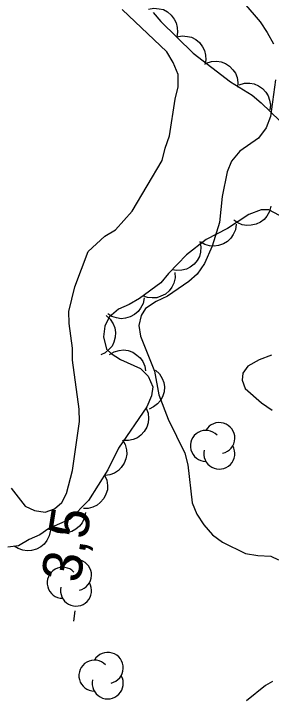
# Model space of a CAD drawing. Extents: x 282461 to 284471, y 5554090 to 5557646.
# Drawn here: x 283307.8 to 283327.3, y 5556812.5 to 5556864.7 of the extents above; entities that cross this region are included whole.
import ezdxf

# ---------------------------------------------------------------- set-up
doc = ezdxf.new("R2010")
doc.units = 0
for name, color, linetype in [('Niveau 2', 7, 'Continuous'), ('Niveau 3', 7, 'Continuous'), ('Niveau 44', 7, 'Continuous')]:
    doc.layers.add(name, color=color, linetype=linetype)

msp = doc.modelspace()

# ---------------------------------------------------------------- linework, layer by layer
at = {"layer": 'Niveau 2'}
for points in [[(283325.26, 5556865.49), (283326.5, 5556864.05), (283327.04, 5556863.25), (283327.51, 5556862.38)], [(283307.61, 5556828.61), (283308.67, 5556827.23), (283309.38, 5556826.89), (283310.19, 5556826.78), (283310.89, 5556827.02), (283311.46, 5556827.5), (283311.8, 5556828.2), (283312.25, 5556829.95), (283312.79, 5556833.67), (283312.77, 5556834.6), (283312.27, 5556838.32), (283312.25, 5556839.25), (283312, 5556841.11), (283311.99, 5556842.04), (283312.43, 5556843.9), (283313.45, 5556846.59), (283314.71, 5556847.77), (283315.52, 5556848.24), (283316.78, 5556849.65), (283319.07, 5556853.51), (283319.29, 5556854.45), (283319.62, 5556855.38), (283320.06, 5556858.18), (283320.28, 5556859.11), (283320.27, 5556860.04), (283319.91, 5556860.97), (283319.43, 5556861.77), (283316.02, 5556864.99)], [(283327.67, 5556859.65), (283327.3, 5556856.86), (283326.96, 5556855.99), (283326.39, 5556855.22), (283324.96, 5556854.22), (283324.33, 5556853.45), (283323.99, 5556852.64), (283323.61, 5556850.77), (283323.41, 5556848.8), (283322.85, 5556846.99), (283322.29, 5556845.68), (283321.72, 5556844.86), (283321.09, 5556844.32), (283319.47, 5556843.2), (283318.61, 5556842.79), (283317.8, 5556842.25), (283317.46, 5556841.73), (283317.29, 5556840.97), (283317.42, 5556840.16), (283318.49, 5556837.5), (283318.81, 5556835.7), (283319.53, 5556833.85), (283320.78, 5556831.25), (283321.02, 5556830.38), (283321.34, 5556827.48), (283321.7, 5556826.61), (283322.23, 5556825.81), (283322.88, 5556825.06), (283323.64, 5556824.49), (283325.4, 5556823.64), (283326.33, 5556823.47), (283327.32, 5556823.43), (283327.9, 5556823.14)], [(283327.37, 5556838.71), (283326.44, 5556838.35), (283325.58, 5556837.87), (283325.18, 5556837.34), (283325.13, 5556836.82), (283325.37, 5556836.18), (283326.6, 5556835.09), (283327.42, 5556834.52)], [(283327.43, 5556813.9), (283326.91, 5556813.6), (283325.47, 5556812.43)]]:
    msp.add_lwpolyline(points, dxfattribs=at)
at = {"layer": 'Niveau 3'}
msp.add_line((283312.35, 5556818.49), (283312.47, 5556819.28), dxfattribs=at)
at = {"layer": 'Niveau 44'}
for points in [[(283318.02, 5556865.01), (283318.43, 5556865.09), (283318.84, 5556865.05), (283319.16, 5556864.98), (283319.46, 5556864.81), (283319.75, 5556864.57), (283319.98, 5556864.26), (283320.14, 5556863.98), (283320.21, 5556863.63), (283320.23, 5556863.26), (283320.17, 5556862.91)], [(283318.38, 5556864.77), (283318.97, 5556864.08), (283321.43, 5556861.67), (283324.25, 5556859.5), (283325.89, 5556858.47), (283326.59, 5556857.9), (283328, 5556856.52)], [(283320.17, 5556862.91), (283320.58, 5556862.99), (283320.98, 5556862.95), (283321.3, 5556862.88), (283321.61, 5556862.7), (283321.9, 5556862.47), (283322.12, 5556862.16), (283322.28, 5556861.88), (283322.36, 5556861.53), (283322.38, 5556861.16), (283322.31, 5556860.81)], [(283322.41, 5556860.92), (283322.81, 5556861.05), (283323.21, 5556861.06), (283323.54, 5556861.02), (283323.87, 5556860.89), (283324.18, 5556860.69), (283324.44, 5556860.41), (283324.63, 5556860.14), (283324.75, 5556859.81), (283324.81, 5556859.45), (283324.79, 5556859.09)], [(283324.92, 5556859.26), (283325.32, 5556859.38), (283325.72, 5556859.38), (283326.05, 5556859.34), (283326.37, 5556859.19), (283326.68, 5556858.99), (283326.93, 5556858.7), (283327.12, 5556858.43), (283327.22, 5556858.09), (283327.28, 5556857.73), (283327.24, 5556857.37)], [(283327.97, 5556849.32), (283327.15, 5556849.77), (283326.57, 5556849.76), (283325.64, 5556849.41), (283324.03, 5556848.34), (283322.41, 5556847.51), (283320.92, 5556846.33), (283319.54, 5556844.92), (283318.97, 5556844.22), (283317.35, 5556843.03), (283316.55, 5556842.56), (283315.74, 5556842.2), (283315.05, 5556841.61), (283314.71, 5556840.91), (283314.6, 5556840.1), (283314.84, 5556839.17), (283315.19, 5556838.83)], [(283327.32, 5556850.04), (283327.22, 5556849.63), (283327.01, 5556849.28), (283326.81, 5556849.02), (283326.52, 5556848.82), (283326.19, 5556848.66), (283325.81, 5556848.59), (283325.49, 5556848.56), (283325.14, 5556848.63), (283324.8, 5556848.78), (283324.51, 5556848.98)], [(283324.67, 5556848.67), (283324.62, 5556848.25), (283324.46, 5556847.88), (283324.28, 5556847.6), (283324.02, 5556847.36), (283323.71, 5556847.17), (283323.34, 5556847.05), (283323.02, 5556846.99), (283322.67, 5556847.03), (283322.31, 5556847.13), (283322, 5556847.3)], [(283321.93, 5556847.36), (283322.01, 5556846.95), (283321.97, 5556846.54), (283321.9, 5556846.22), (283321.72, 5556845.91), (283321.49, 5556845.63), (283321.18, 5556845.4), (283320.9, 5556845.24), (283320.55, 5556845.17), (283320.18, 5556845.15), (283319.83, 5556845.21)], [(283320.03, 5556845), (283320.04, 5556844.58), (283319.94, 5556844.18), (283319.81, 5556843.88), (283319.59, 5556843.6), (283319.32, 5556843.36), (283318.97, 5556843.19), (283318.67, 5556843.07), (283318.31, 5556843.06), (283317.95, 5556843.1), (283317.61, 5556843.22)], [(283317.69, 5556843.07), (283317.62, 5556842.65), (283317.43, 5556842.29), (283317.24, 5556842.02), (283316.97, 5556841.8), (283316.64, 5556841.62), (283316.27, 5556841.53), (283315.95, 5556841.48), (283315.6, 5556841.54), (283315.25, 5556841.66), (283314.94, 5556841.85)], [(283314.82, 5556841.72), (283315.13, 5556841.44), (283315.34, 5556841.09), (283315.48, 5556840.79), (283315.52, 5556840.44), (283315.5, 5556840.07), (283315.39, 5556839.7), (283315.26, 5556839.4), (283315.02, 5556839.14), (283314.74, 5556838.9), (283314.42, 5556838.74)], [(283315.06, 5556838.75), (283315.41, 5556838.97), (283315.81, 5556839.07), (283316.13, 5556839.11), (283316.48, 5556839.06), (283316.83, 5556838.94), (283317.15, 5556838.72), (283317.4, 5556838.51), (283317.59, 5556838.22), (283317.74, 5556837.88), (283317.8, 5556837.52)], [(283315.19, 5556838.83), (283315.9, 5556838.37), (283317.42, 5556837.69), (283318, 5556837.12), (283318.36, 5556836.31), (283318.25, 5556835.61), (283317.91, 5556834.79), (283315.74, 5556831.63), (283314.95, 5556829.99), (283313.47, 5556827.65), (283312.09, 5556826.24), (283310.47, 5556825.53), (283309.78, 5556825.05), (283308.97, 5556824.7), (283308.16, 5556824.22), (283307.35, 5556824.1)], [(283318.56, 5556837.58), (283318.87, 5556837.29), (283319.07, 5556836.94), (283319.2, 5556836.64), (283319.23, 5556836.29), (283319.21, 5556835.92), (283319.08, 5556835.55), (283318.95, 5556835.26), (283318.71, 5556835), (283318.42, 5556834.77), (283318.09, 5556834.61)], [(283317.84, 5556834.69), (283317.99, 5556834.3), (283318.03, 5556833.89), (283318.01, 5556833.56), (283317.89, 5556833.23), (283317.71, 5556832.91), (283317.44, 5556832.64), (283317.19, 5556832.43), (283316.86, 5556832.29), (283316.5, 5556832.21), (283316.14, 5556832.21)], [(283316.05, 5556832.27), (283316.26, 5556831.91), (283316.35, 5556831.51), (283316.38, 5556831.18), (283316.32, 5556830.84), (283316.19, 5556830.49), (283315.96, 5556830.18), (283315.75, 5556829.93), (283315.45, 5556829.75), (283315.1, 5556829.62), (283314.74, 5556829.56)], [(283314.7, 5556829.59), (283314.86, 5556829.21), (283314.91, 5556828.8), (283314.91, 5556828.47), (283314.8, 5556828.14), (283314.63, 5556827.81), (283314.37, 5556827.52), (283314.13, 5556827.3), (283313.81, 5556827.16), (283313.45, 5556827.06), (283313.09, 5556827.05)], [(283313.25, 5556826.75), (283313.17, 5556826.34), (283312.99, 5556825.97), (283312.8, 5556825.7), (283312.52, 5556825.48), (283312.2, 5556825.31), (283311.82, 5556825.21), (283311.5, 5556825.17), (283311.15, 5556825.23), (283310.8, 5556825.35), (283310.5, 5556825.54)], [(283310.58, 5556825.4), (283310.5, 5556824.98), (283310.31, 5556824.62), (283310.12, 5556824.35), (283309.85, 5556824.14), (283309.52, 5556823.96), (283309.15, 5556823.87), (283308.82, 5556823.83), (283308.48, 5556823.89), (283308.13, 5556824.01), (283307.82, 5556824.2)]]:
    msp.add_lwpolyline(points, dxfattribs=at)
for centre, start, end in [((283323.402, 5556832.405), 282.2692, 149.7263), ((283322.388, 5556831.815), 44.1154, 269.804), ((283323.402, 5556831.226), 166.9369, 29.6212), ((283312.53, 5556821.991), 282.2692, 149.7263), ((283311.516, 5556821.401), 44.1154, 269.804), ((283312.53, 5556820.812), 166.9369, 29.6212), ((283314.937, 5556814.932), 282.2692, 149.7263), ((283313.923, 5556814.342), 44.1154, 269.804), ((283314.937, 5556813.753), 166.9369, 29.6212)]:
    msp.add_arc(centre, 1.179, start, end, dxfattribs=at)

# ---------------------------------------------------------------- texts
at = {"layer": 'Niveau 3'}
msp.add_text('3,5  ', height=3, rotation=81.0957, dxfattribs=at).set_placement((283312.83, 5556821.33))

doc.saveas('drawing.dxf')
